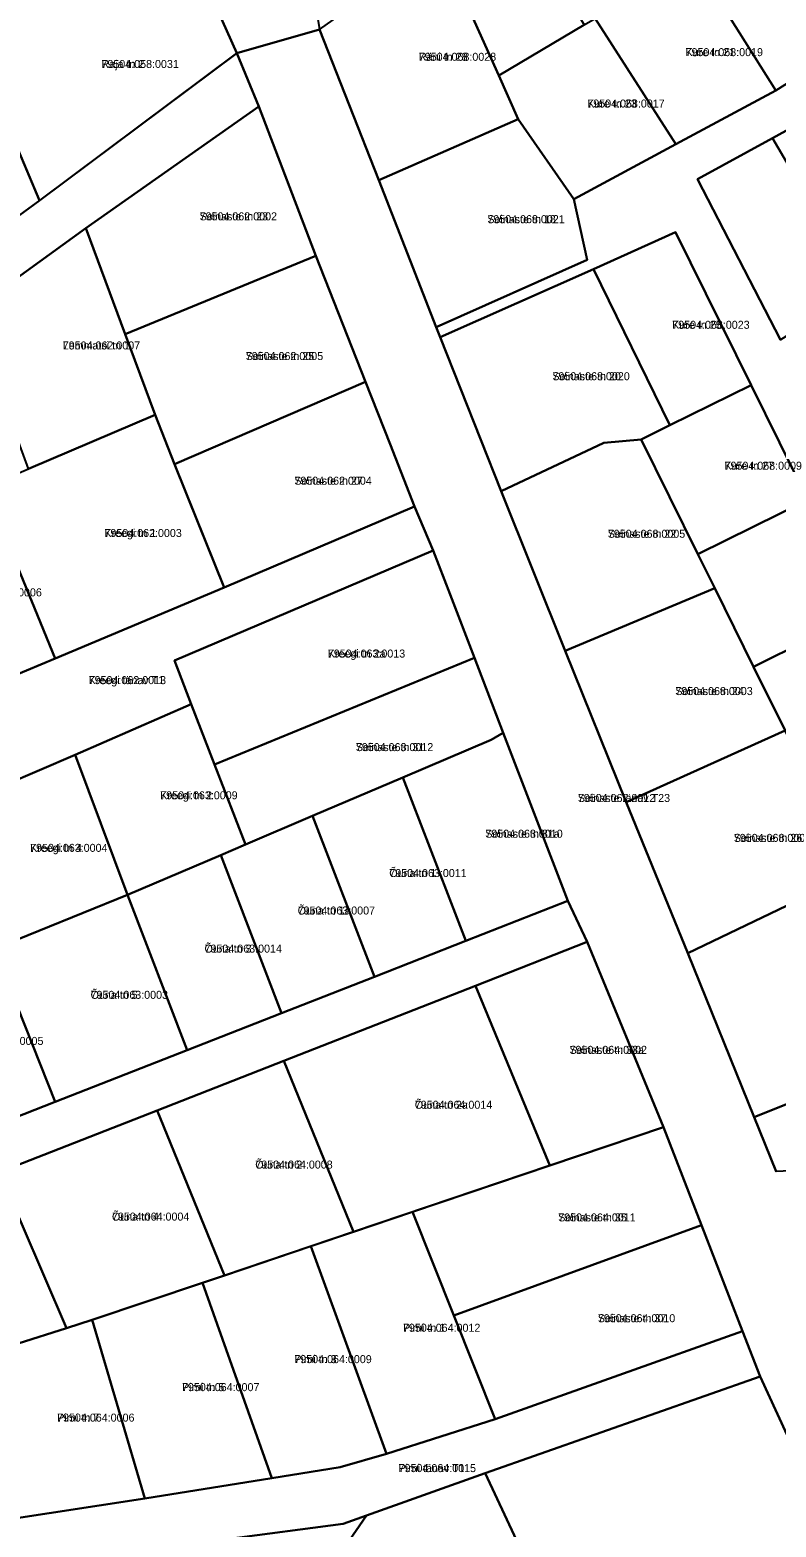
# Model space of a CAD drawing. Extents: x 643847 to 663718, y 6468443 to 6482775.
# Drawn here: x 658107 to 658246.9, y 6471712.1 to 6471992.7 of the extents above; entities that cross this region are included whole.
import ezdxf

# ---------------------------------------------------------------- set-up
doc = ezdxf.new("R2010")
doc.units = 0
for name, color, linetype in [('L_AADRESS', 7, 'Continuous'), ('PIIR', 7, 'Continuous'), ('TUNNUS', 7, 'Continuous')]:
    doc.layers.add(name, color=color, linetype=linetype)

msp = doc.modelspace()

# ---------------------------------------------------------------- linework, layer by layer
at = {"layer": 'PIIR'}
for points in [[(658099.41, 6472169.96), (658114.38, 6472129.94), (658149.92, 6472144.03), (658154.14, 6472138.34), (658136.36, 6472131.77), (658116.47, 6472124.42), (658129.49, 6472090.01), (658141.79, 6472057.03), (658152.8, 6472027.71), (658157.6, 6472015.18), (658161.28, 6471992.71), (658145.84, 6471988.27), (658140.18, 6472000.92), (658138.64, 6472017.87), (658126.71, 6472049.81), (658119.79, 6472068.36), (658109.36, 6472096.21), (658102.78, 6472115.07)], [(658252.84, 6471904.59), (658242.19, 6471926.09), (658228, 6471954.78), (658212.64, 6471947.81), (658183.89, 6471935.08), (658183.15, 6471936.93), (658211.47, 6471949.59), (658208.99, 6471960.94), (658228.09, 6471971.22), (658246.85, 6471981.3), (658265.46, 6471993.03)], [(658255.05, 6471716), (658243.87, 6471740.33), (658240.59, 6471748.79), (658232.91, 6471768.65), (658225.8, 6471787.02), (658211.48, 6471821.75), (658207.83, 6471829.46), (658195.73, 6471860.96), (658190.34, 6471875.01), (658185.77, 6471886.87), (658182.61, 6471895.09), (658179.13, 6471903.33), (658174.53, 6471915.02), (658169.92, 6471926.7), (658160.64, 6471950.29), (658149.94, 6471978.3), (658145.84, 6471988.27), (658161.28, 6471992.71), (658172.4, 6471964.51), (658183.15, 6471936.93), (658183.89, 6471935.08), (658195.33, 6471906.22), (658207.37, 6471876.32), (658218.77, 6471847.97), (658230.36, 6471819.62), (658242.75, 6471788.94), (658246.88, 6471778.74)], [(658272.3, 6471986.72), (658246.18, 6471972.39), (658232.16, 6471964.7), (658247.71, 6471934.61)], [(658082.35, 6471780.25), (658111.78, 6471791.8), (658136.5, 6471801.49), (658154.19, 6471808.43), (658171.6, 6471815.24), (658188.73, 6471821.97), (658207.83, 6471829.46), (658211.48, 6471821.75), (658190.54, 6471813.54), (658154.59, 6471799.46), (658130.86, 6471790.16), (658101.3, 6471778.58)], [(658097.18, 6471659.96), (658123.55, 6471664.85), (658134.91, 6471666.97), (658136.07, 6471667.74), (658147.3, 6471708.43), (658143.94, 6471709.85), (658165.76, 6471712.72), (658170.1, 6471714.26), (658166.23, 6471708.64), (658164.21, 6471708.36), (658164.87, 6471701.18), (658154.99, 6471686.24), (658150.12, 6471679.98), (658153.88, 6471652.81), (658155.01, 6471651.96), (658222.36, 6471661.54), (658225.04, 6471656.37), (658213.22, 6471654.6), (658189.42, 6471651.29), (658166.15, 6471647.99), (658143.01, 6471644.69), (658119.87, 6471641.41), (658097.7, 6471638.25)]]:
    msp.add_lwpolyline(points, dxfattribs=at)
for points in [[(658195.48, 6472019.19), (658210.9, 6471993.59), (658194.89, 6471984.1), (658183.85, 6472008.74), (658182.63, 6472011.46)], [(658246.85, 6471981.3), (658232.47, 6472004.15), (658251.08, 6472015.88), (658265.46, 6471993.03)], [(658140.18, 6472000.92), (658145.84, 6471988.27), (658108.85, 6471960.72), (658098.74, 6471984.59), (658098.56, 6472010.33)], [(658161.28, 6471992.71), (658177.7, 6472004.37), (658183.85, 6472008.74), (658194.89, 6471984.1), (658198.54, 6471975.94), (658172.4, 6471964.51)], [(658228.09, 6471971.22), (658212.96, 6471994.81), (658223.81, 6472001.23), (658232.47, 6472004.15), (658246.85, 6471981.3)], [(658208.99, 6471960.94), (658198.54, 6471975.94), (658194.89, 6471984.1), (658210.9, 6471993.59), (658212.96, 6471994.81), (658228.09, 6471971.22)], [(658117.51, 6471955.51), (658095.9, 6471939.88), (658068.31, 6471919.93), (658019.72, 6471885.91), (658016.99, 6471882.97), (658020.43, 6471856.11), (658022.31, 6471836.79), (658027.25, 6471811.36), (658032.21, 6471776.54), (658033.75, 6471774.28), (658019.75, 6471772.35), (658016.63, 6471811.94), (658011.42, 6471845.19), (658008.71, 6471873.12), (658008.26, 6471885.87), (658011.3, 6471898.85), (658022.01, 6471898.14), (658056.91, 6471923.03), (658066.89, 6471930.16), (658086.54, 6471944.46), (658108.94, 6471960.77), (658145.84, 6471988.27), (658149.94, 6471978.3)], [(658292.01, 6471960.35), (658274.73, 6471948.93), (658259.73, 6471949.27), (658246.18, 6471972.39), (658272.3, 6471986.72)], [(658100.99, 6471979.24), (658108.85, 6471960.72), (658086.52, 6471944.38), (658084.66, 6471943.06), (658075.99, 6471961.89)], [(658160.64, 6471950.29), (658124.87, 6471935.64), (658117.51, 6471955.51), (658149.94, 6471978.3)], [(658172.4, 6471964.51), (658198.54, 6471975.94), (658208.99, 6471960.94), (658211.47, 6471949.59), (658183.15, 6471936.93)], [(658259.73, 6471949.27), (658262.77, 6471944.1), (658247.71, 6471934.61), (658232.16, 6471964.7), (658246.18, 6471972.39)], [(658117.51, 6471955.51), (658124.87, 6471935.64), (658130.48, 6471920.55), (658106.75, 6471910.42), (658095.9, 6471939.88)], [(658242.19, 6471926.09), (658226.96, 6471918.56), (658212.64, 6471947.81), (658228, 6471954.78)], [(658169.92, 6471926.7), (658134.13, 6471911.29), (658130.48, 6471920.55), (658124.87, 6471935.64), (658160.64, 6471950.29)], [(658183.89, 6471935.08), (658212.64, 6471947.81), (658226.96, 6471918.56), (658221.58, 6471915.89), (658214.6, 6471915.25), (658195.33, 6471906.22)], [(658174.53, 6471915.02), (658179.13, 6471903.33), (658143.43, 6471888.16), (658138.77, 6471899.76), (658134.13, 6471911.29), (658169.92, 6471926.7)], [(658252.84, 6471904.59), (658232.22, 6471894.39), (658221.58, 6471915.89), (658226.96, 6471918.56), (658242.19, 6471926.09)], [(658111.78, 6471874.89), (658098.56, 6471906.93), (658106.75, 6471910.42), (658130.48, 6471920.55), (658134.13, 6471911.29), (658143.43, 6471888.16)], [(658195.33, 6471906.22), (658214.6, 6471915.25), (658221.58, 6471915.89), (658232.22, 6471894.39), (658235.36, 6471888.05), (658207.37, 6471876.32)], [(658077.75, 6471897.84), (658098.56, 6471906.93), (658111.78, 6471874.89), (658090.24, 6471865.86)], [(658179.13, 6471903.33), (658182.61, 6471895.09), (658134.1, 6471874.49), (658137.27, 6471866.29), (658115.52, 6471856.83), (658088.7, 6471845.29), (658060.02, 6471841.48), (658022.31, 6471836.79), (658020.43, 6471856.11), (658023.53, 6471853.23), (658055.32, 6471856.81), (658084.71, 6471863.54), (658090.24, 6471865.86), (658111.78, 6471874.89), (658143.43, 6471888.16)], [(658263.26, 6471883.52), (658242.64, 6471873.32), (658235.36, 6471888.05), (658232.22, 6471894.39), (658252.84, 6471904.59)], [(658182.61, 6471895.09), (658185.77, 6471886.87), (658190.34, 6471875.01), (658141.63, 6471854.99), (658137.27, 6471866.29), (658134.1, 6471874.49)], [(658207.37, 6471876.32), (658235.36, 6471888.05), (658242.64, 6471873.32), (658248.56, 6471861.38), (658218.77, 6471847.97)], [(658273.02, 6471863.81), (658252.4, 6471853.61), (658248.56, 6471861.38), (658242.64, 6471873.32), (658263.26, 6471883.52)], [(658195.73, 6471860.96), (658193.5, 6471859.64), (658176.94, 6471852.59), (658160.02, 6471845.36), (658147.41, 6471840), (658141.63, 6471854.99), (658190.34, 6471875.01)], [(658137.27, 6471866.29), (658141.63, 6471854.99), (658147.41, 6471840), (658142.82, 6471838.04), (658125.33, 6471830.59), (658115.52, 6471856.83)], [(658218.77, 6471847.97), (658248.56, 6471861.38), (658252.4, 6471853.61), (658258.17, 6471833.02), (658230.36, 6471819.62)], [(658207.83, 6471829.46), (658188.73, 6471821.97), (658176.94, 6471852.59), (658193.5, 6471859.64), (658195.73, 6471860.96)], [(658115.52, 6471856.83), (658125.33, 6471830.59), (658100.31, 6471820.44), (658088.7, 6471845.29)], [(658171.6, 6471815.24), (658160.02, 6471845.36), (658176.94, 6471852.59), (658188.73, 6471821.97)], [(658154.19, 6471808.43), (658142.82, 6471838.04), (658147.41, 6471840), (658160.02, 6471845.36), (658171.6, 6471815.24)], [(658136.5, 6471801.49), (658125.33, 6471830.59), (658142.82, 6471838.04), (658154.19, 6471808.43)], [(658111.78, 6471791.8), (658100.31, 6471820.44), (658125.33, 6471830.59), (658136.5, 6471801.49)], [(658230.36, 6471819.62), (658258.17, 6471833.02), (658266.34, 6471816.6), (658271.85, 6471800.57), (658242.75, 6471788.94)], [(658082.35, 6471780.25), (658078.35, 6471817.21), (658100.31, 6471820.44), (658111.78, 6471791.8)], [(658225.8, 6471787.02), (658204.48, 6471779.88), (658190.54, 6471813.54), (658211.48, 6471821.75)], [(658190.54, 6471813.54), (658204.48, 6471779.88), (658167.67, 6471767.43), (658154.59, 6471799.46)], [(658154.59, 6471799.46), (658167.67, 6471767.43), (658143.53, 6471759.24), (658130.86, 6471790.16)], [(658242.75, 6471788.94), (658258.33, 6471795.17), (658267.43, 6471779.72), (658246.88, 6471778.74)], [(658130.86, 6471790.16), (658143.53, 6471759.24), (658139.36, 6471757.85), (658118.69, 6471750.96), (658113.89, 6471749.36), (658101.3, 6471778.58)], [(658232.91, 6471768.65), (658186.51, 6471751.75), (658178.76, 6471771.19), (658204.48, 6471779.88), (658225.8, 6471787.02)], [(658084.71, 6471772.59), (658101.3, 6471778.58), (658113.89, 6471749.36), (658095.69, 6471743.62), (658077.27, 6471742.66), (658074.05, 6471771.01)], [(658173.83, 6471725.83), (658159.66, 6471764.72), (658167.67, 6471767.43), (658178.76, 6471771.19), (658186.51, 6471751.75), (658194.24, 6471732.34)], [(658240.59, 6471748.79), (658194.24, 6471732.34), (658186.51, 6471751.75), (658232.91, 6471768.65)], [(658165.18, 6471723.35), (658152.4, 6471721.29), (658139.36, 6471757.85), (658143.53, 6471759.24), (658159.66, 6471764.72), (658173.83, 6471725.83)], [(658128.58, 6471717.44), (658118.69, 6471750.96), (658139.36, 6471757.85), (658152.4, 6471721.29)], [(658102.07, 6471713.38), (658095.69, 6471743.62), (658113.89, 6471749.36), (658118.69, 6471750.96), (658128.58, 6471717.44)], [(658240.59, 6471748.79), (658243.87, 6471740.33), (658192.37, 6471722.19), (658170.1, 6471714.25), (658165.76, 6471712.72), (658143.94, 6471709.85), (658115.89, 6471706.11), (658102.29, 6471704.3), (658039.68, 6471696.01), (658043.07, 6471704.97), (658071.81, 6471708.56), (658102.07, 6471713.38), (658128.58, 6471717.44), (658152.4, 6471721.29), (658165.18, 6471723.35), (658173.83, 6471725.83), (658194.24, 6471732.34)], [(658201.82, 6471701.9), (658192.37, 6471722.19), (658243.87, 6471740.33), (658255.05, 6471716), (658274.16, 6471694.13), (658252.44, 6471676.48), (658234.95, 6471669.88), (658220.81, 6471664.54)], [(658192.37, 6471722.19), (658201.82, 6471701.9), (658220.81, 6471664.54), (658222.36, 6471661.54), (658155.01, 6471651.96), (658153.88, 6471652.81), (658150.12, 6471679.98), (658154.99, 6471686.24), (658164.87, 6471701.18), (658164.21, 6471708.36), (658166.23, 6471708.64), (658170.1, 6471714.26)]]:
    msp.add_lwpolyline(points, close=True, dxfattribs=at)

# ---------------------------------------------------------------- texts
at = {"layer": 'L_AADRESS'}
for s, p in [('Räni tn 28', (658179.91, 6471986.87)), ('Kure tn 21', (658229.91, 6471987.74)), ('Raja tn 2', (658120.44, 6471985.52)), ('Kure tn 23', (658211.49, 6471978.11)), ('Soinaste tn 23', (658138.84, 6471956.97)), ('Soinaste tn 18', (658192.76, 6471956.44)), ('Kure tn 25', (658227.41, 6471936.65)), ('Lemmatsi tn 1', (658113.19, 6471932.78)), ('Soinaste tn 25', (658147.49, 6471930.79)), ('Soinaste tn 20', (658204.95, 6471927.01)), ('Kure tn 27', (658237.21, 6471910.24)), ('Soinaste tn 27', (658156.6, 6471907.43)), ('Kreegi tn 1', (658121, 6471897.63)), ('Soinaste tn 22', (658215.34, 6471897.49)), ('Kreegi tn 2a', (658162.86, 6471875.04)), ('Kreegi tänav T1', (658118.04, 6471870.06)), ('Soinaste tn 24', (658227.99, 6471868.01)), ('Soinaste tn 31', (658168.12, 6471857.51)), ('Kreegi tn 2', (658131.46, 6471848.48)), ('Soinaste tänav T23', (658209.72, 6471847.98)), ('Soinaste tn 31a', (658192.38, 6471841.28)), ('Soinaste tn 26', (658238.95, 6471840.5)), ('Kreegi tn 4', (658107.07, 6471838.63)), ('Õuna tn 1', (658174.38, 6471833.91)), ('Õuna tn 1a', (658157.21, 6471826.89)), ('Õuna tn 3', (658139.76, 6471819.75)), ('Õuna tn 5', (658118.41, 6471811.09)), ('Soinaste tn 33a', (658208.17, 6471800.78)), ('Õuna tn 2a', (658179.17, 6471790.49)), ('Õuna tn 2', (658149.27, 6471779.28)), ('Õuna tn 4', (658122.41, 6471769.53)), ('Soinaste tn 35', (658206.05, 6471769.38)), ('Soinaste tn 37', (658213.47, 6471750.49)), ('Pirni tn 1', (658176.95, 6471748.7)), ('Pirni tn 3', (658156.59, 6471742.82)), ('Pirni tn 5', (658135.54, 6471737.57)), ('Pirni tn 7', (658112.13, 6471731.86)), ('Pirni tänav T1', (658176.13, 6471722.4))]:
    msp.add_text(s, height=1.5, dxfattribs=at).set_placement(p)
at = {"layer": 'TUNNUS'}
for s, p in [('79504:068:0028', (658179.91, 6471986.87)), ('79504:068:0019', (658229.91, 6471987.74)), ('79504:058:0031', (658120.44, 6471985.52)), ('79504:068:0017', (658211.49, 6471978.11)), ('79504:062:0002', (658138.84, 6471956.97)), ('79504:068:0021', (658192.76, 6471956.44)), ('79504:068:0023', (658227.41, 6471936.65)), ('79504:062:0007', (658113.19, 6471932.78)), ('79504:062:0005', (658147.49, 6471930.79)), ('79504:068:0020', (658204.95, 6471927.01)), ('79504:068:0009', (658237.21, 6471910.24)), ('79504:062:0004', (658156.6, 6471907.43)), ('79504:062:0003', (658121, 6471897.63)), ('79504:068:0005', (658215.34, 6471897.49)), ('79504:062:0006', (658094.77, 6471886.51)), ('79504:063:0013', (658162.86, 6471875.04)), ('79504:062:0013', (658118.04, 6471870.06)), ('79504:068:0003', (658227.99, 6471868.01)), ('79504:063:0012', (658168.12, 6471857.51)), ('79504:063:0009', (658131.46, 6471848.48)), ('79504:062:0012', (658209.72, 6471847.98)), ('79504:063:0010', (658192.38, 6471841.28)), ('79504:068:0006', (658238.95, 6471840.5)), ('79504:063:0004', (658107.07, 6471838.63)), ('79504:063:0011', (658174.38, 6471833.91)), ('79504:063:0007', (658157.21, 6471826.89)), ('79504:063:0014', (658139.76, 6471819.75)), ('79504:063:0003', (658118.41, 6471811.09)), ('79504:063:0005', (658095.07, 6471802.45)), ('79504:064:0002', (658208.17, 6471800.78)), ('79504:064:0014', (658179.17, 6471790.49)), ('79504:064:0008', (658149.27, 6471779.28)), ('79504:064:0004', (658122.41, 6471769.53)), ('79504:064:0011', (658206.05, 6471769.38)), ('79504:064:0010', (658213.47, 6471750.49)), ('79504:064:0012', (658176.95, 6471748.7)), ('79504:064:0009', (658156.59, 6471742.82)), ('79504:064:0007', (658135.54, 6471737.57)), ('79504:064:0006', (658112.13, 6471731.86)), ('79504:064:0015', (658176.13, 6471722.4))]:
    msp.add_text(s, height=1.5, dxfattribs=at).set_placement(p)

doc.saveas('drawing.dxf')
